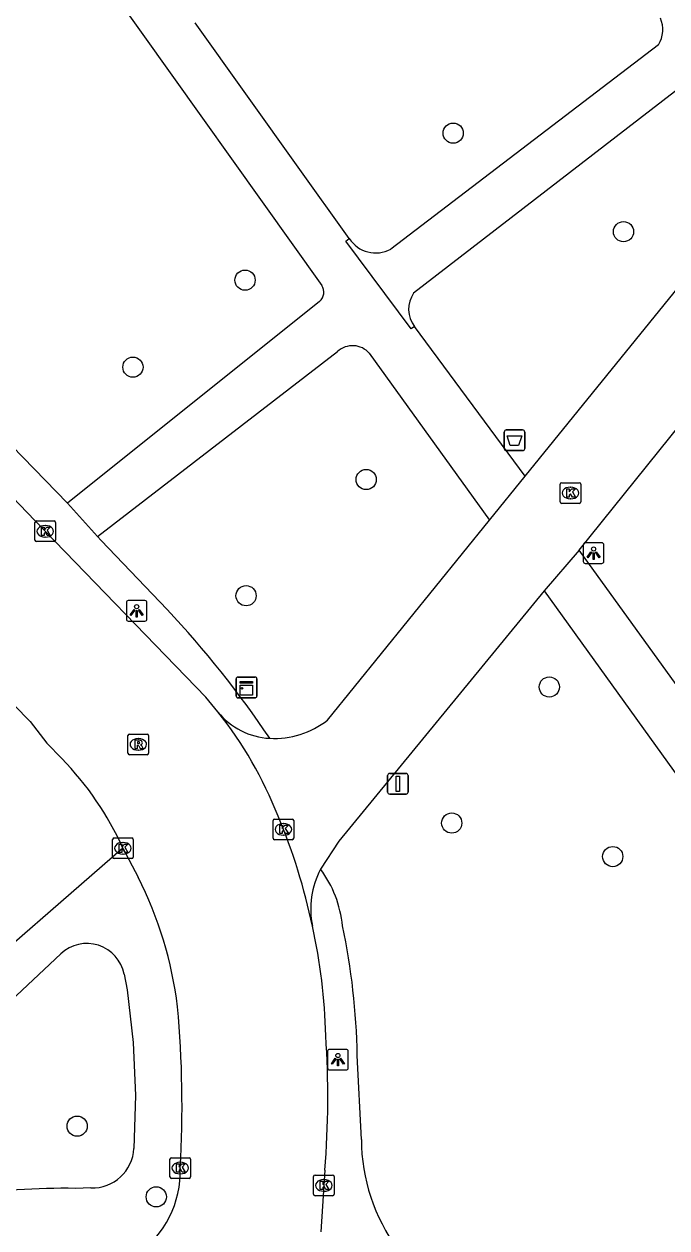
# Model space of a CAD drawing. Extents: x 159040 to 160094, y 381214 to 382518.
# Drawn here: x 159650.8 to 159682, y 382104.7 to 382163 of the extents above; entities that cross this region are included whole.
import ezdxf

# ---------------------------------------------------------------- set-up
doc = ezdxf.new("R2010")
doc.units = 0
for name, color, linetype in [('IMGEO_Afvalbak', 7, 'Continuous'), ('IMGEO_Boom', 7, 'Continuous'), ('IMGEO_Fietspad_open', 7, 'Continuous'), ('IMGEO_Kast', 7, 'Continuous'), ('IMGEO_Kolk', 7, 'Continuous'), ('IMGEO_Lichtpunt', 7, 'Continuous'), ('IMGEO_Rijbaan_lokaal_open', 7, 'Continuous'), ('IMGEO_Rioolput', 7, 'Continuous'), ('IMGEO_Verkeersbordpaal', 7, 'Continuous'), ('IMGEO_Voetpad_gesloten', 7, 'Continuous'), ('IMGEO_Voetpad_open', 7, 'Continuous')]:
    doc.layers.add(name, color=color, linetype=linetype)

msp = doc.modelspace()

# ---------------------------------------------------------------- linework, layer by layer
at = {"layer": 'IMGEO_Afvalbak'}
for p, q in [((159674.09, 382142.416), (159674.09, 382143.216)), ((159674.09, 382143.216), (159674.09, 382142.416)), ((159674.19, 382143.316), (159674.98, 382143.316)), ((159674.98, 382143.316), (159674.19, 382143.316)), ((159675.08, 382143.216), (159675.08, 382142.416)), ((159675.08, 382142.416), (159675.08, 382143.216)), ((159674.98, 382142.316), (159674.19, 382142.316)), ((159674.19, 382142.316), (159674.98, 382142.316))]:
    msp.add_line(p, q, dxfattribs=at)
msp.add_lwpolyline([(159674.233, 382143.03), (159674.937, 382143.03), (159674.788, 382142.56), (159674.382, 382142.56), (159674.233, 382143.03)], dxfattribs=at)
for centre, start, end in [((159674.19, 382143.216), 90, 180), ((159674.19, 382143.216), 90, 180), ((159674.98, 382143.216), 0, 90), ((159674.98, 382143.216), 360, 90), ((159674.19, 382142.416), 180, 270), ((159674.19, 382142.416), 180, 270), ((159674.98, 382142.416), 270, 0), ((159674.98, 382142.416), 270, 0)]:
    msp.add_arc(centre, 0.1, start, end, dxfattribs=at)
at = {"layer": 'IMGEO_Boom'}
for centre in [(159671.62, 382157.685), (159679.866, 382152.913), (159661.54, 382150.569), (159656.113, 382146.356), (159667.407, 382140.916), (159661.59, 382135.293), (159676.272, 382130.875), (159671.547, 382124.289), (159679.344, 382122.665), (159653.411, 382109.618), (159657.243, 382106.194)]:
    msp.add_circle(centre, 0.489, dxfattribs=at)
at = {"layer": 'IMGEO_Fietspad_open'}
for points in [[(159675.101, 382141.079), (159690.431, 382159.973)], [(159677.724, 382137.491), (159692.545, 382155.926)], [(159673.371, 382138.943), (159675.101, 382141.079)], [(159665.537, 382129.272), (159673.371, 382138.943)], [(159677.724, 382137.491), (159676.026, 382135.53)], [(159676.026, 382135.53), (159666.083, 382123.415), (159665.2, 382122.06)]]:
    msp.add_lwpolyline(points, dxfattribs=at)
for centre, radius, start, end in [((159662.903, 382131.814), 3.429, 218.69487, 267.15533), ((159662.932, 382132.652), 4.267, 267.33079, 307.62839), ((159668.915, 382120.116), 4.193, 152.38488, 191.25618)]:
    msp.add_arc(centre, radius, start, end, dxfattribs=at)
at = {"layer": 'IMGEO_Kast'}
for p, q in [((159661.114, 382130.425), (159661.114, 382131.266)), ((159661.114, 382131.266), (159661.114, 382130.425)), ((159661.189, 382131.35), (159662.03, 382131.35)), ((159662.03, 382131.35), (159661.189, 382131.35)), ((159662.114, 382131.275), (159662.114, 382130.434)), ((159662.114, 382130.434), (159662.114, 382131.275)), ((159662.039, 382130.35), (159661.198, 382130.35)), ((159661.198, 382130.35), (159662.039, 382130.35))]:
    msp.add_line(p, q, dxfattribs=at)
for points in [[(159661.309, 382131.14), (159661.909, 382131.14), (159661.909, 382131.055), (159661.309, 382131.055), (159661.309, 382131.14)], [(159661.309, 382130.965), (159661.909, 382130.965), (159661.909, 382130.476), (159661.309, 382130.476), (159661.309, 382130.965)]]:
    msp.add_lwpolyline(points, dxfattribs=at)
msp.add_circle((159661.393, 382130.814), 0.0377, dxfattribs=at)
for centre, start, end in [((159661.192, 382131.272), 92.4484, 184.28452), ((159661.192, 382131.272), 92.4484, 184.28452), ((159662.036, 382131.272), 2.4484, 94.28452), ((159662.036, 382131.272), 2.4484, 94.28452), ((159661.192, 382130.428), 182.4484, 274.28452), ((159661.192, 382130.428), 182.4484, 274.28452), ((159662.036, 382130.428), 272.4484, 4.28452), ((159662.036, 382130.428), 272.4484, 4.28452)]:
    msp.add_arc(centre, 0.0779, start, end, dxfattribs=at)
at = {"layer": 'IMGEO_Kolk'}
for p, q in [((159676.796, 382139.838), (159676.796, 382140.69)), ((159676.871, 382140.764), (159677.723, 382140.764)), ((159677.284, 382140.544), (159677.309, 382140.544)), ((159677.797, 382140.69), (159677.797, 382139.838)), ((159677.723, 382139.764), (159676.871, 382139.764)), ((159677.307, 382139.984), (159677.282, 382139.984)), ((159651.368, 382137.984), (159651.368, 382138.836)), ((159651.443, 382138.91), (159652.295, 382138.91)), ((159651.856, 382138.69), (159651.881, 382138.69)), ((159652.369, 382138.836), (159652.369, 382137.984)), ((159651.879, 382138.13), (159651.854, 382138.13)), ((159652.295, 382137.91), (159651.443, 382137.91)), ((159662.899, 382123.556), (159662.899, 382124.408)), ((159662.974, 382124.482), (159663.826, 382124.482)), ((159663.387, 382124.262), (159663.412, 382124.262)), ((159663.9, 382124.408), (159663.9, 382123.556)), ((159655.126, 382122.642), (159655.126, 382123.494)), ((159655.201, 382123.568), (159656.053, 382123.568)), ((159656.127, 382123.494), (159656.127, 382122.642)), ((159663.826, 382123.482), (159662.974, 382123.482)), ((159663.41, 382123.702), (159663.385, 382123.702)), ((159655.614, 382123.348), (159655.639, 382123.348)), ((159656.053, 382122.568), (159655.201, 382122.568)), ((159655.637, 382122.788), (159655.612, 382122.788)), ((159657.904, 382107.164), (159657.904, 382108.016)), ((159657.979, 382108.09), (159658.831, 382108.09)), ((159658.392, 382107.87), (159658.417, 382107.87)), ((159658.905, 382108.016), (159658.905, 382107.164)), ((159658.831, 382107.09), (159657.979, 382107.09)), ((159658.415, 382107.31), (159658.39, 382107.31)), ((159664.856, 382106.322), (159664.856, 382107.174)), ((159664.931, 382107.248), (159665.783, 382107.248)), ((159665.857, 382107.174), (159665.857, 382106.322)), ((159665.344, 382107.028), (159665.369, 382107.028)), ((159665.783, 382106.248), (159664.931, 382106.248)), ((159665.367, 382106.468), (159665.342, 382106.468))]:
    msp.add_line(p, q, dxfattribs=at)
for points in [[(159676.796, 382139.838), (159676.796, 382140.69)], [(159676.871, 382140.764), (159677.723, 382140.764)], [(159677.117, 382140.464), (159677.24, 382140.464), (159677.24, 382140.313), (159677.37, 382140.464), (159677.534, 382140.464), (159677.388, 382140.313), (159677.541, 382140.064), (159677.389, 382140.064), (159677.304, 382140.228), (159677.24, 382140.161), (159677.24, 382140.064), (159677.117, 382140.064), (159677.117, 382140.464)], [(159677.797, 382140.69), (159677.797, 382139.838)], [(159677.723, 382139.764), (159676.871, 382139.764)], [(159651.368, 382137.984), (159651.368, 382138.836)], [(159651.443, 382138.91), (159652.295, 382138.91)], [(159651.689, 382138.61), (159651.812, 382138.61), (159651.812, 382138.459), (159651.942, 382138.61), (159652.106, 382138.61), (159651.96, 382138.459), (159652.113, 382138.21), (159651.961, 382138.21), (159651.876, 382138.374), (159651.812, 382138.307), (159651.812, 382138.21), (159651.689, 382138.21), (159651.689, 382138.61)], [(159652.369, 382138.836), (159652.369, 382137.984)], [(159652.295, 382137.91), (159651.443, 382137.91)], [(159662.899, 382123.556), (159662.899, 382124.408)], [(159662.974, 382124.482), (159663.826, 382124.482)], [(159663.22, 382124.182), (159663.343, 382124.182), (159663.343, 382124.031), (159663.473, 382124.182), (159663.637, 382124.182), (159663.491, 382124.031), (159663.644, 382123.782), (159663.492, 382123.782), (159663.407, 382123.946), (159663.343, 382123.879), (159663.343, 382123.782), (159663.22, 382123.782), (159663.22, 382124.182)], [(159663.9, 382124.408), (159663.9, 382123.556)], [(159655.126, 382122.642), (159655.126, 382123.494)], [(159655.201, 382123.568), (159656.053, 382123.568)], [(159656.127, 382123.494), (159656.127, 382122.642)], [(159663.826, 382123.482), (159662.974, 382123.482)], [(159655.447, 382123.268), (159655.57, 382123.268), (159655.57, 382123.117), (159655.7, 382123.268), (159655.864, 382123.268), (159655.718, 382123.117), (159655.871, 382122.868), (159655.719, 382122.868), (159655.634, 382123.032), (159655.57, 382122.965), (159655.57, 382122.868), (159655.447, 382122.868), (159655.447, 382123.268)], [(159656.053, 382122.568), (159655.201, 382122.568)], [(159657.904, 382107.164), (159657.904, 382108.016)], [(159657.979, 382108.09), (159658.831, 382108.09)], [(159658.225, 382107.79), (159658.348, 382107.79), (159658.348, 382107.639), (159658.478, 382107.79), (159658.642, 382107.79), (159658.496, 382107.639), (159658.649, 382107.39), (159658.497, 382107.39), (159658.412, 382107.554), (159658.348, 382107.487), (159658.348, 382107.39), (159658.225, 382107.39), (159658.225, 382107.79)], [(159658.905, 382108.016), (159658.905, 382107.164)], [(159658.831, 382107.09), (159657.979, 382107.09)], [(159664.856, 382106.322), (159664.856, 382107.174)], [(159664.931, 382107.248), (159665.783, 382107.248)], [(159665.857, 382107.174), (159665.857, 382106.322)], [(159665.177, 382106.948), (159665.3, 382106.948), (159665.3, 382106.797), (159665.43, 382106.948), (159665.594, 382106.948), (159665.448, 382106.797), (159665.601, 382106.548), (159665.449, 382106.548), (159665.364, 382106.712), (159665.3, 382106.645), (159665.3, 382106.548), (159665.177, 382106.548), (159665.177, 382106.948)], [(159665.783, 382106.248), (159664.931, 382106.248)]]:
    msp.add_lwpolyline(points, dxfattribs=at)
for centre, start, end in [((159676.873, 382140.688), 91.55205, 178.44795), ((159676.873, 382140.688), 91.55205, 178.44795), ((159677.721, 382140.688), 1.55205, 88.44795), ((159677.721, 382140.688), 1.55205, 88.44795), ((159676.873, 382139.84), 181.55205, 268.44795), ((159676.873, 382139.84), 181.55205, 268.44795), ((159677.721, 382139.84), 271.55205, 358.44795), ((159677.721, 382139.84), 271.55205, 358.44795), ((159651.445, 382138.834), 91.55205, 178.44795), ((159651.445, 382138.834), 91.55205, 178.44795), ((159652.293, 382138.834), 1.55205, 88.44795), ((159652.293, 382138.834), 1.55205, 88.44795), ((159651.445, 382137.986), 181.55205, 268.44795), ((159651.445, 382137.986), 181.55205, 268.44795), ((159652.293, 382137.986), 271.55205, 358.44795), ((159652.293, 382137.986), 271.55205, 358.44795), ((159662.976, 382124.406), 91.55205, 178.44795), ((159662.976, 382124.406), 91.55205, 178.44795), ((159663.824, 382124.406), 1.55205, 88.44795), ((159663.824, 382124.406), 1.55205, 88.44795), ((159655.203, 382123.492), 91.55205, 178.44795), ((159655.203, 382123.492), 91.55205, 178.44795), ((159656.051, 382123.492), 1.55205, 88.44795), ((159656.051, 382123.492), 1.55205, 88.44795), ((159662.976, 382123.558), 181.55205, 268.44795), ((159662.976, 382123.558), 181.55205, 268.44795), ((159663.824, 382123.558), 271.55205, 358.44795), ((159663.824, 382123.558), 271.55205, 358.44795), ((159655.203, 382122.644), 181.55205, 268.44795), ((159655.203, 382122.644), 181.55205, 268.44795), ((159656.051, 382122.644), 271.55205, 358.44795), ((159656.051, 382122.644), 271.55205, 358.44795), ((159657.981, 382108.014), 91.55205, 178.44795), ((159657.981, 382108.014), 91.55205, 178.44795), ((159658.829, 382108.014), 1.55205, 88.44795), ((159658.829, 382108.014), 1.55205, 88.44795), ((159657.981, 382107.166), 181.55205, 268.44795), ((159657.981, 382107.166), 181.55205, 268.44795), ((159658.829, 382107.166), 271.55205, 358.44795), ((159658.829, 382107.166), 271.55205, 358.44795), ((159664.933, 382107.172), 91.55205, 178.44795), ((159664.933, 382107.172), 91.55205, 178.44795), ((159665.781, 382107.172), 1.55205, 88.44795), ((159665.781, 382107.172), 1.55205, 88.44795), ((159664.933, 382106.324), 181.55205, 268.44795), ((159664.933, 382106.324), 181.55205, 268.44795), ((159665.781, 382106.324), 271.55205, 358.44795), ((159665.781, 382106.324), 271.55205, 358.44795)]:
    msp.add_arc(centre, 0.0765, start, end, dxfattribs=at)
for centre, major_axis, ratio, start_param, end_param in [((159677.283, 382140.264), (-0.387, 0.002), 0.722429, 4.712389, 7.853982), ((159677.308, 382140.264), (-0.39, 0.002), 0.717154, 1.570796, 4.712389), ((159651.855, 382138.41), (-0.387, 0.002), 0.722429, 4.712389, 7.853982), ((159651.88, 382138.41), (-0.39, 0.002), 0.717154, 1.570796, 4.712389), ((159663.386, 382123.982), (-0.387, 0.002), 0.722429, 4.712389, 7.853982), ((159663.411, 382123.982), (-0.39, 0.002), 0.717154, 1.570796, 4.712389), ((159655.613, 382123.068), (-0.387, 0.002), 0.722429, 4.712389, 7.853982), ((159655.638, 382123.068), (-0.39, 0.002), 0.717154, 1.570796, 4.712389), ((159658.391, 382107.59), (-0.387, 0.002), 0.722429, 4.712389, 7.853982), ((159658.416, 382107.59), (-0.39, 0.002), 0.717154, 1.570796, 4.712389), ((159665.343, 382106.748), (-0.387, 0.002), 0.722429, 4.712389, 7.853982), ((159665.368, 382106.748), (-0.39, 0.002), 0.717154, 1.570796, 4.712389)]:
    msp.add_ellipse(centre, major_axis=major_axis, ratio=ratio, start_param=start_param, end_param=end_param, dxfattribs=at)
at = {"layer": 'IMGEO_Lichtpunt'}
for p, q in [((159677.916, 382137.758), (159677.916, 382136.951)), ((159677.916, 382137.758), (159677.916, 382136.951)), ((159678.818, 382137.853), (159678.01, 382137.853)), ((159678.818, 382137.853), (159678.01, 382137.853)), ((159678.912, 382136.951), (159678.912, 382137.758)), ((159678.912, 382136.951), (159678.912, 382137.758)), ((159678.01, 382136.857), (159678.818, 382136.857)), ((159678.01, 382136.857), (159678.818, 382136.857)), ((159656.696, 382135.058), (159655.888, 382135.058)), ((159656.696, 382135.058), (159655.888, 382135.058)), ((159655.794, 382134.963), (159655.794, 382134.156)), ((159655.794, 382134.963), (159655.794, 382134.156)), ((159656.79, 382134.156), (159656.79, 382134.963)), ((159656.79, 382134.156), (159656.79, 382134.963)), ((159655.888, 382134.062), (159656.696, 382134.062)), ((159655.888, 382134.062), (159656.696, 382134.062)), ((159665.537, 382113.239), (159665.537, 382112.432)), ((159665.537, 382113.239), (159665.537, 382112.432)), ((159666.439, 382113.334), (159665.631, 382113.334)), ((159666.439, 382113.334), (159665.631, 382113.334)), ((159666.533, 382112.432), (159666.533, 382113.239)), ((159666.533, 382112.432), (159666.533, 382113.239)), ((159665.631, 382112.338), (159666.439, 382112.338)), ((159665.631, 382112.338), (159666.439, 382112.338))]:
    msp.add_line(p, q, dxfattribs=at)
for points in [[(159678.29, 382137.422), (159678.329, 382137.394), (159678.141, 382137.132), (159678.103, 382137.159), (159678.29, 382137.422)], [(159678.392, 382137.374), (159678.439, 382137.374), (159678.439, 382137.052), (159678.392, 382137.052), (159678.392, 382137.374)], [(159678.502, 382137.394), (159678.54, 382137.421), (159678.727, 382137.159), (159678.688, 382137.131), (159678.502, 382137.394)], [(159656.168, 382134.627), (159656.207, 382134.599), (159656.019, 382134.337), (159655.981, 382134.364), (159656.168, 382134.627)], [(159656.27, 382134.579), (159656.317, 382134.579), (159656.317, 382134.257), (159656.27, 382134.257), (159656.27, 382134.579)], [(159656.38, 382134.599), (159656.418, 382134.626), (159656.605, 382134.364), (159656.566, 382134.336), (159656.38, 382134.599)], [(159665.911, 382112.903), (159665.95, 382112.875), (159665.762, 382112.613), (159665.724, 382112.64), (159665.911, 382112.903)], [(159666.123, 382112.875), (159666.161, 382112.902), (159666.348, 382112.64), (159666.309, 382112.612), (159666.123, 382112.875)], [(159666.013, 382112.855), (159666.06, 382112.855), (159666.06, 382112.533), (159666.013, 382112.533), (159666.013, 382112.855)]]:
    msp.add_lwpolyline(points, dxfattribs=at)
for centre in [(159678.415, 382137.556), (159656.293, 382134.761), (159666.036, 382113.037)]:
    msp.add_circle(centre, 0.0994, dxfattribs=at)
for centre, start, end in [((159678.01, 382137.758), 90, 180), ((159678.01, 382137.758), 90, 180), ((159678.818, 382137.758), 0, 90), ((159678.818, 382137.758), 0, 90), ((159678.01, 382136.951), 180, 270), ((159678.01, 382136.951), 180, 270), ((159678.818, 382136.951), 270, 0), ((159678.818, 382136.951), 270, 360), ((159655.888, 382134.963), 90, 180), ((159655.888, 382134.963), 90, 180), ((159656.696, 382134.963), 0, 90), ((159656.696, 382134.963), 0, 90), ((159655.888, 382134.156), 180, 270), ((159655.888, 382134.156), 180, 270), ((159656.696, 382134.156), 270, 0), ((159656.696, 382134.156), 270, 360), ((159665.631, 382113.239), 90, 180), ((159665.631, 382113.239), 90, 180), ((159666.439, 382113.239), 0, 90), ((159666.439, 382113.239), 0, 90), ((159665.631, 382112.432), 180, 270), ((159665.631, 382112.432), 180, 270), ((159666.439, 382112.432), 270, 0), ((159666.439, 382112.432), 270, 360)]:
    msp.add_arc(centre, 0.0946, start, end, dxfattribs=at)
at = {"layer": 'IMGEO_Rijbaan_lokaal_open'}
for points in [[(159582.753, 382200.265), (159632.985, 382147.978), (159638.301, 382142.458), (159640.868, 382139.793), (159647.254, 382133.162), (159651.139, 382129.196), (159651.952, 382128.159), (159652.666, 382127.408)], [(159660.227, 382129.67), (159659.639, 382130.374), (159651.358, 382138.936), (159640.843, 382149.906)], [(159655.629, 382123.068), (159656.364, 382121.672)], [(159665.407, 382107.488), (159665.205, 382104.506)]]:
    msp.add_lwpolyline(points, dxfattribs=at)
for centre, radius, start, end in [((159644.902, 382117.469), 19.589, 21.43199, 38.52408), ((159641.956, 382116.915), 14.993, 24.22932, 44.41486), ((159636.428, 382113.347), 28.993, 11.84475, 22.89635), ((159639.674, 382113.172), 18.73, 6.82902, 26.98965), ((159637.532, 382113.295), 27.924, 1.43984, 12.4136), ((159605.476, 382110.587), 53.014, 356.75878, 5.20738), ((159621.719, 382111.011), 43.83, 355.38948, 3.90632), ((159653.441, 382107.444), 4.966, 305.13185, 1.68358)]:
    msp.add_arc(centre, radius, start, end, dxfattribs=at)
at = {"layer": 'IMGEO_Rioolput'}
for p, q in [((159655.873, 382127.669), (159655.873, 382128.521)), ((159655.948, 382128.595), (159656.8, 382128.595)), ((159656.361, 382128.375), (159656.386, 382128.375)), ((159656.874, 382128.521), (159656.874, 382127.669)), ((159656.8, 382127.595), (159655.948, 382127.595)), ((159656.384, 382127.815), (159656.359, 382127.815))]:
    msp.add_line(p, q, dxfattribs=at)
for points in [[(159655.873, 382127.669), (159655.873, 382128.521)], [(159655.948, 382128.595), (159656.8, 382128.595)], [(159656.462, 382128.293), (159656.21, 382128.295), (159656.21, 382127.895)], [(159656.21, 382127.895), (159656.334, 382127.895), (159656.334, 382128.057), (159656.345, 382128.057)], [(159656.388, 382128.214), (159656.334, 382128.214), (159656.334, 382128.133)], [(159656.334, 382128.133), (159656.386, 382128.133)], [(159656.874, 382128.521), (159656.874, 382127.669)], [(159656.8, 382127.595), (159655.948, 382127.595)], [(159656.392, 382128.028), (159656.463, 382127.895), (159656.603, 382127.895), (159656.538, 382128.021)]]:
    msp.add_lwpolyline(points, dxfattribs=at)
for centre, radius, start, end in [((159655.95, 382128.519), 0.0765, 91.55205, 178.44795), ((159655.95, 382128.519), 0.0765, 91.55205, 178.44795), ((159656.344, 382128.004), 0.0533, 26.02933, 88.69889), ((159656.37, 382128.322), 0.19, 274.7715, 282.96867), ((159656.394, 382128.118), 0.0964, 77.00612, 93.18647), ((159656.408, 382128.175), 0.0378, 276.66336, 79.67722), ((159656.461, 382128.183), 0.109, 350.36119, 89.41601), ((159656.459, 382128.183), 0.112, 277.58423, 350.98172), ((159656.443, 382127.968), 0.108, 29.51342, 73.79051), ((159656.798, 382128.519), 0.0765, 1.55205, 88.44795), ((159656.798, 382128.519), 0.0765, 1.55205, 88.44795), ((159655.95, 382127.671), 0.0765, 181.55205, 268.44795), ((159655.95, 382127.671), 0.0765, 181.55205, 268.44795), ((159656.798, 382127.671), 0.0765, 271.55205, 358.44795), ((159656.798, 382127.671), 0.0765, 271.55205, 358.44795)]:
    msp.add_arc(centre, radius, start, end, dxfattribs=at)
for centre, major_axis, ratio, start_param, end_param in [((159656.36, 382128.095), (-0.387, 0.002), 0.722429, 4.712389, 7.853982), ((159656.385, 382128.095), (-0.39, 0.002), 0.717154, 1.570796, 4.712389)]:
    msp.add_ellipse(centre, major_axis=major_axis, ratio=ratio, start_param=start_param, end_param=end_param, dxfattribs=at)
at = {"layer": 'IMGEO_Verkeersbordpaal'}
for p, q in [((159668.444, 382125.79), (159668.444, 382126.59)), ((159668.444, 382126.59), (159668.444, 382125.79)), ((159668.544, 382126.69), (159669.334, 382126.69)), ((159669.334, 382126.69), (159668.544, 382126.69)), ((159669.434, 382126.59), (159669.434, 382125.79)), ((159669.434, 382125.79), (159669.434, 382126.59)), ((159669.334, 382125.69), (159668.544, 382125.69)), ((159668.544, 382125.69), (159669.334, 382125.69))]:
    msp.add_line(p, q, dxfattribs=at)
msp.add_lwpolyline([(159668.864, 382126.565), (159669.014, 382126.565), (159669.014, 382125.815), (159668.864, 382125.815), (159668.864, 382126.565)], dxfattribs=at)
for centre, start, end in [((159668.544, 382126.59), 90, 180), ((159668.544, 382126.59), 90, 180), ((159669.334, 382126.59), 0, 90), ((159669.334, 382126.59), 360, 90), ((159668.544, 382125.79), 180, 270), ((159668.544, 382125.79), 180, 270), ((159669.334, 382125.79), 270, 0), ((159669.334, 382125.79), 270, 0)]:
    msp.add_arc(centre, 0.1, start, end, dxfattribs=at)
at = {"layer": 'IMGEO_Voetpad_gesloten'}
for points in [[(159642.508, 382181.681), (159655.1, 382164.559), (159665.257, 382150.31)], [(159666.585, 382152.581), (159664.112, 382156.041), (159659.119, 382163.026)], [(159686.493, 382162.899), (159669.704, 382149.936)], [(159681.566, 382161.964), (159668.595, 382152.063)], [(159669.75, 382148.324), (159669.589, 382148.205), (159666.424, 382152.462), (159666.585, 382152.581)], [(159665.147, 382149.537), (159652.938, 382139.768)], [(159675.101, 382141.079), (159669.75, 382148.324)], [(159654.396, 382138.152), (159666.02, 382147.117)], [(159667.558, 382147.025), (159673.371, 382138.943)], [(159652.938, 382139.768), (159654.396, 382138.152)], [(159688.998, 382121.885), (159677.724, 382137.491)], [(159676.026, 382135.53), (159702.605, 382098.614), (159709.102, 382089.591)]]:
    msp.add_lwpolyline(points, dxfattribs=at)
for centre, radius, start, end in [((159680.321, 382162.698), 1.446, 329.47158, 22.6411), ((159667.875, 382153.426), 1.542, 213.23534, 297.86201), ((159664.775, 382149.984), 0.581, 309.72592, 34.07614), ((159670.802, 382149.161), 1.344, 144.77509, 218.494), ((159666.743, 382146.31), 1.084, 41.27058, 131.88295)]:
    msp.add_arc(centre, radius, start, end, dxfattribs=at)
at = {"layer": 'IMGEO_Voetpad_open'}
for points in [[(159652.938, 382139.768), (159642.173, 382150.843), (159642.367, 382153.526), (159617.105, 382179.697)], [(159654.396, 382138.152), (159654.57, 382137.959), (159657.775, 382134.622)], [(159655.629, 382123.068), (159647.231, 382115.782)], [(159640.837, 382106.794), (159641.242, 382107.229), (159646.167, 382111.907), (159652.624, 382117.958)], [(159655.682, 382116.967), (159655.84, 382116.22), (159656.126, 382113.67), (159656.234, 382111.106), (159656.163, 382108.541)], [(159667.173, 382108.974), (159666.97, 382113.042)], [(159654.078, 382106.624), (159653.336, 382106.606)]]:
    msp.add_lwpolyline(points, dxfattribs=at)
for centre, radius, start, end in [((159621.261, 382100.489), 49.984, 33.93068, 43.06986), ((159660.621, 382118.709), 5.674, 6.08752, 36.19406), ((159634.039, 382112.502), 32.936, 0.93861, 11.93033), ((159653.884, 382116.632), 1.829, 10.56079, 133.52751), ((159676.097, 382108.988), 8.924, 180.09098, 216.53871), ((159654.136, 382108.654), 2.03, 268.37295, 356.81943), ((159652.835, 382069.882), 36.727, 89.21791, 106.84794)]:
    msp.add_arc(centre, radius, start, end, dxfattribs=at)

doc.saveas('drawing.dxf')
